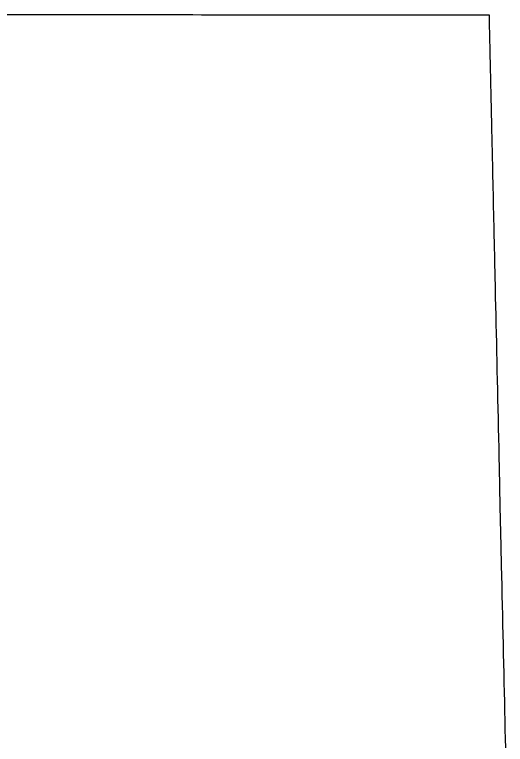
# Model space of a CAD drawing. Extents: x -7.3 to 34, y 0 to 22.
# Drawn here: x 32.95081 to 32.97005, y 3.85225 to 3.88088 of the extents above; entities that cross this region are included whole.
import ezdxf

# ---------------------------------------------------------------- set-up
doc = ezdxf.new("R2010")
doc.units = 0
doc.layers.add('SH_Data', color=7, linetype='Continuous')

msp = doc.modelspace()

# ---------------------------------------------------------------- linework, layer by layer
at = {"layer": 'SH_Data'}
for p, q in [((32.950054, 3.88088), (32.951495, 3.88088)), ((32.951495, 3.88088), (32.952213, 3.88088)), ((32.952213, 3.88088), (32.95293, 3.880879)), ((32.95293, 3.880879), (32.953287, 3.880879)), ((32.953287, 3.880879), (32.953643, 3.880879)), ((32.953643, 3.880879), (32.953998, 3.880879)), ((32.953998, 3.880879), (32.954353, 3.880879)), ((32.954353, 3.880879), (32.954705, 3.880879)), ((32.954705, 3.880879), (32.955057, 3.880879)), ((32.955057, 3.880879), (32.955407, 3.880878)), ((32.955407, 3.880878), (32.955755, 3.880878)), ((32.955755, 3.880878), (32.956102, 3.880878)), ((32.956102, 3.880878), (32.956447, 3.880878)), ((32.956447, 3.880878), (32.956789, 3.880878)), ((32.956789, 3.880878), (32.95713, 3.880878)), ((32.95713, 3.880878), (32.957469, 3.880878)), ((32.957469, 3.880878), (32.957805, 3.880878)), ((32.957805, 3.880878), (32.958139, 3.880877)), ((32.958139, 3.880877), (32.958471, 3.880877)), ((32.958471, 3.880877), (32.958799, 3.880877)), ((32.958799, 3.880877), (32.959125, 3.880877)), ((32.959125, 3.880877), (32.959448, 3.880877)), ((32.959448, 3.880877), (32.959769, 3.880877)), ((32.959769, 3.880877), (32.959928, 3.880877)), ((32.959928, 3.880877), (32.960086, 3.880877)), ((32.960086, 3.880877), (32.960243, 3.880877)), ((32.960243, 3.880877), (32.960399, 3.880877)), ((32.960399, 3.880877), (32.960555, 3.880877)), ((32.960555, 3.880877), (32.96071, 3.880877)), ((32.96071, 3.880877), (32.960864, 3.880876)), ((32.960864, 3.880876), (32.961017, 3.880876)), ((32.961017, 3.880876), (32.961169, 3.880876)), ((32.961169, 3.880876), (32.96132, 3.880876)), ((32.96132, 3.880876), (32.961471, 3.880876)), ((32.961471, 3.880876), (32.96162, 3.880876)), ((32.96162, 3.880876), (32.961769, 3.880876)), ((32.961769, 3.880876), (32.961916, 3.880876)), ((32.961916, 3.880876), (32.962062, 3.880876)), ((32.962062, 3.880876), (32.962208, 3.880876)), ((32.962208, 3.880876), (32.962353, 3.880876)), ((32.962353, 3.880876), (32.962496, 3.880876)), ((32.962496, 3.880876), (32.962638, 3.880876)), ((32.962638, 3.880876), (32.96278, 3.880876)), ((32.96278, 3.880876), (32.96292, 3.880876)), ((32.96292, 3.880876), (32.963059, 3.880876)), ((32.963059, 3.880876), (32.963197, 3.880876)), ((32.963197, 3.880876), (32.963335, 3.880876)), ((32.963335, 3.880876), (32.96347, 3.880875)), ((32.96347, 3.880875), (32.963605, 3.880875)), ((32.963605, 3.880875), (32.963739, 3.880875)), ((32.963739, 3.880875), (32.963871, 3.880875)), ((32.963871, 3.880875), (32.964003, 3.880875)), ((32.964003, 3.880875), (32.964133, 3.880875)), ((32.964133, 3.880875), (32.964261, 3.880875)), ((32.964261, 3.880875), (32.964389, 3.880875)), ((32.964389, 3.880875), (32.964515, 3.880875)), ((32.964515, 3.880875), (32.964641, 3.880875)), ((32.964641, 3.880875), (32.964764, 3.880875)), ((32.964764, 3.880875), (32.964887, 3.880875)), ((32.964887, 3.880875), (32.965008, 3.880875)), ((32.965008, 3.880875), (32.965128, 3.880875)), ((32.965128, 3.880875), (32.965247, 3.880875)), ((32.965247, 3.880875), (32.965364, 3.880875)), ((32.965364, 3.880875), (32.96548, 3.880875)), ((32.96548, 3.880875), (32.965595, 3.880875)), ((32.965595, 3.880875), (32.965708, 3.880875)), ((32.965708, 3.880875), (32.96582, 3.880875)), ((32.96582, 3.880875), (32.96593, 3.880875)), ((32.96593, 3.880875), (32.966039, 3.880875)), ((32.966039, 3.880875), (32.966146, 3.880874)), ((32.966146, 3.880874), (32.966252, 3.880874)), ((32.966252, 3.880874), (32.966357, 3.880874)), ((32.966357, 3.880874), (32.96646, 3.880874)), ((32.96646, 3.880874), (32.966561, 3.880874)), ((32.966561, 3.880874), (32.966661, 3.880874)), ((32.966661, 3.880874), (32.96676, 3.880874)), ((32.96676, 3.880874), (32.966857, 3.880874)), ((32.966857, 3.880874), (32.966952, 3.880874)), ((32.966952, 3.880874), (32.967046, 3.880874)), ((32.967046, 3.880874), (32.967138, 3.880874)), ((32.967138, 3.880874), (32.967229, 3.880874)), ((32.967229, 3.880874), (32.967318, 3.880874)), ((32.967318, 3.880874), (32.967405, 3.880874)), ((32.967405, 3.880874), (32.967491, 3.880874)), ((32.967491, 3.880874), (32.967575, 3.880874)), ((32.967575, 3.880874), (32.967658, 3.880874)), ((32.967658, 3.880874), (32.967738, 3.880874)), ((32.967738, 3.880874), (32.967817, 3.880874)), ((32.967817, 3.880874), (32.967894, 3.880874)), ((32.967894, 3.880874), (32.96797, 3.880874)), ((32.96797, 3.880874), (32.968044, 3.880874)), ((32.968044, 3.880874), (32.968116, 3.880874)), ((32.968116, 3.880874), (32.968186, 3.880874)), ((32.968186, 3.880874), (32.968255, 3.880874)), ((32.968255, 3.880874), (32.968321, 3.880874)), ((32.968321, 3.880874), (32.968386, 3.880874)), ((32.968386, 3.880874), (32.968449, 3.880874)), ((32.968449, 3.880874), (32.96851, 3.880874)), ((32.96851, 3.880874), (32.968569, 3.880874)), ((32.968569, 3.880874), (32.968627, 3.880874)), ((32.968627, 3.880874), (32.968682, 3.880874)), ((32.968682, 3.880874), (32.968736, 3.880874)), ((32.968736, 3.880874), (32.968787, 3.880874)), ((32.968787, 3.880874), (32.968837, 3.880874)), ((32.968837, 3.880874), (32.968885, 3.880873)), ((32.968885, 3.880873), (32.968931, 3.880873)), ((32.968931, 3.880873), (32.968975, 3.880873)), ((32.968975, 3.880873), (32.969016, 3.880873)), ((32.969016, 3.880873), (32.969056, 3.880873)), ((32.969056, 3.880873), (32.969094, 3.880873)), ((32.969094, 3.880873), (32.96913, 3.880873)), ((32.96913, 3.880873), (32.969163, 3.880873)), ((32.969163, 3.880873), (32.969195, 3.880873)), ((32.969195, 3.880873), (32.969225, 3.880873)), ((32.969225, 3.880873), (32.969252, 3.880873)), ((32.969252, 3.880873), (32.969277, 3.880873)), ((32.969277, 3.880873), (32.969301, 3.880873)), ((32.969301, 3.880873), (32.969322, 3.880873)), ((32.969322, 3.880873), (32.969341, 3.880873)), ((32.969341, 3.880873), (32.969357, 3.880873)), ((32.969357, 3.880873), (32.969372, 3.880873)), ((32.969372, 3.880873), (32.969384, 3.880873)), ((32.969384, 3.880873), (32.969394, 3.880873)), ((32.969394, 3.880873), (32.969402, 3.880873)), ((32.969402, 3.880873), (32.969408, 3.880873)), ((32.969408, 3.880873), (32.969411, 3.880873)), ((32.969411, 3.880873), (32.969413, 3.880873)), ((32.969413, 3.880873), (32.969413, 3.880872)), ((32.969413, 3.880872), (32.969413, 3.880868)), ((32.969413, 3.880868), (32.969413, 3.880862)), ((32.969413, 3.880862), (32.969413, 3.880854)), ((32.969413, 3.880854), (32.969413, 3.880843)), ((32.969413, 3.880843), (32.969414, 3.88083)), ((32.969414, 3.88083), (32.969414, 3.880814)), ((32.969414, 3.880814), (32.969414, 3.880796)), ((32.969414, 3.880796), (32.969415, 3.880775)), ((32.969415, 3.880775), (32.969415, 3.880753)), ((32.969415, 3.880753), (32.969416, 3.880728)), ((32.969416, 3.880728), (32.969416, 3.880701)), ((32.969416, 3.880701), (32.969417, 3.880671)), ((32.969417, 3.880671), (32.969418, 3.880639)), ((32.969418, 3.880639), (32.969419, 3.880605)), ((32.969419, 3.880605), (32.969419, 3.880569)), ((32.969419, 3.880569), (32.96942, 3.88053)), ((32.96942, 3.88053), (32.969421, 3.88049)), ((32.969421, 3.88049), (32.969422, 3.880447)), ((32.969422, 3.880447), (32.969423, 3.880402)), ((32.969423, 3.880402), (32.969424, 3.880355)), ((32.969424, 3.880355), (32.969425, 3.880305)), ((32.969425, 3.880305), (32.969426, 3.880254)), ((32.969426, 3.880254), (32.969428, 3.8802)), ((32.969428, 3.8802), (32.969429, 3.880145)), ((32.969429, 3.880145), (32.96943, 3.880087)), ((32.96943, 3.880087), (32.969431, 3.880027)), ((32.969431, 3.880027), (32.969433, 3.879965)), ((32.969433, 3.879965), (32.969434, 3.879902)), ((32.969434, 3.879902), (32.969436, 3.879836)), ((32.969436, 3.879836), (32.969437, 3.879768)), ((32.969437, 3.879768), (32.969439, 3.879698)), ((32.969439, 3.879698), (32.96944, 3.879626)), ((32.96944, 3.879626), (32.969442, 3.879553)), ((32.969442, 3.879553), (32.969444, 3.879477)), ((32.969444, 3.879477), (32.969445, 3.879399)), ((32.969445, 3.879399), (32.969447, 3.87932)), ((32.969447, 3.87932), (32.969449, 3.879239)), ((32.969449, 3.879239), (32.969451, 3.879156)), ((32.969451, 3.879156), (32.969453, 3.87907)), ((32.969453, 3.87907), (32.969455, 3.878984)), ((32.969455, 3.878984), (32.969457, 3.878895)), ((32.969457, 3.878895), (32.969459, 3.878804)), ((32.969459, 3.878804), (32.969461, 3.878712)), ((32.969461, 3.878712), (32.969463, 3.878618)), ((32.969463, 3.878618), (32.969465, 3.878522)), ((32.969465, 3.878522), (32.969467, 3.878425)), ((32.969467, 3.878425), (32.969469, 3.878325)), ((32.969469, 3.878325), (32.969472, 3.878224)), ((32.969472, 3.878224), (32.969474, 3.878121)), ((32.969474, 3.878121), (32.969476, 3.878017)), ((32.969476, 3.878017), (32.969479, 3.877911)), ((32.969479, 3.877911), (32.969481, 3.877803)), ((32.969481, 3.877803), (32.969484, 3.877694)), ((32.969484, 3.877694), (32.969486, 3.877583)), ((32.969486, 3.877583), (32.969489, 3.87747)), ((32.969489, 3.87747), (32.969491, 3.877356)), ((32.969491, 3.877356), (32.969494, 3.877241)), ((32.969494, 3.877241), (32.969496, 3.877123)), ((32.969496, 3.877123), (32.969499, 3.877004)), ((32.969499, 3.877004), (32.969502, 3.876884)), ((32.969502, 3.876884), (32.969504, 3.876762)), ((32.969504, 3.876762), (32.969507, 3.876639)), ((32.969507, 3.876639), (32.96951, 3.876514)), ((32.96951, 3.876514), (32.969513, 3.876388)), ((32.969513, 3.876388), (32.969516, 3.87626)), ((32.969516, 3.87626), (32.969518, 3.876131)), ((32.969518, 3.876131), (32.969521, 3.876)), ((32.969521, 3.876), (32.969524, 3.875868)), ((32.969524, 3.875868), (32.969527, 3.875735)), ((32.969527, 3.875735), (32.96953, 3.8756)), ((32.96953, 3.8756), (32.969533, 3.875464)), ((32.969533, 3.875464), (32.969536, 3.875327)), ((32.969536, 3.875327), (32.96954, 3.875188)), ((32.96954, 3.875188), (32.969543, 3.875048)), ((32.969543, 3.875048), (32.969546, 3.874907)), ((32.969546, 3.874907), (32.969549, 3.874764)), ((32.969549, 3.874764), (32.969552, 3.87462)), ((32.969552, 3.87462), (32.969555, 3.874475)), ((32.969555, 3.874475), (32.969559, 3.874329)), ((32.969559, 3.874329), (32.969562, 3.874181)), ((32.969562, 3.874181), (32.969565, 3.874032)), ((32.969565, 3.874032), (32.969569, 3.873882)), ((32.969569, 3.873882), (32.969572, 3.873731)), ((32.969572, 3.873731), (32.969575, 3.873579)), ((32.969575, 3.873579), (32.969579, 3.873426)), ((32.969579, 3.873426), (32.969582, 3.873271)), ((32.969582, 3.873271), (32.969586, 3.873116)), ((32.969586, 3.873116), (32.969589, 3.872959)), ((32.969589, 3.872959), (32.969593, 3.872801)), ((32.969593, 3.872801), (32.969596, 3.872642)), ((32.969596, 3.872642), (32.9696, 3.872483)), ((32.9696, 3.872483), (32.969604, 3.872322)), ((32.969604, 3.872322), (32.969607, 3.87216)), ((32.969607, 3.87216), (32.969611, 3.871997)), ((32.969611, 3.871997), (32.969614, 3.871833)), ((32.969614, 3.871833), (32.969618, 3.871668)), ((32.969618, 3.871668), (32.969622, 3.871503)), ((32.969622, 3.871503), (32.969626, 3.871336)), ((32.969626, 3.871336), (32.969629, 3.871168)), ((32.969629, 3.871168), (32.969633, 3.871)), ((32.969633, 3.871), (32.969637, 3.87083)), ((32.969637, 3.87083), (32.969641, 3.87066)), ((32.969641, 3.87066), (32.969644, 3.870489)), ((32.969644, 3.870489), (32.969648, 3.870317)), ((32.969648, 3.870317), (32.969652, 3.870144)), ((32.969652, 3.870144), (32.969656, 3.869971)), ((32.969656, 3.869971), (32.96966, 3.869796)), ((32.96966, 3.869796), (32.969668, 3.869445)), ((32.969668, 3.869445), (32.969676, 3.869091)), ((32.969676, 3.869091), (32.969684, 3.868735)), ((32.969684, 3.868735), (32.969692, 3.868375)), ((32.969692, 3.868375), (32.9697, 3.868013)), ((32.9697, 3.868013), (32.969708, 3.867648)), ((32.969708, 3.867648), (32.969716, 3.867281)), ((32.969716, 3.867281), (32.969724, 3.866912)), ((32.969724, 3.866912), (32.969733, 3.866541)), ((32.969733, 3.866541), (32.969741, 3.866167)), ((32.969741, 3.866167), (32.969749, 3.865792)), ((32.969749, 3.865792), (32.969758, 3.865416)), ((32.969758, 3.865416), (32.969766, 3.865037)), ((32.969766, 3.865037), (32.969775, 3.864657)), ((32.969775, 3.864657), (32.969783, 3.864276)), ((32.969783, 3.864276), (32.969792, 3.863893)), ((32.969792, 3.863893), (32.9698, 3.86351)), ((32.9698, 3.86351), (32.969809, 3.863125)), ((32.969809, 3.863125), (32.969826, 3.862354)), ((32.969826, 3.862354), (32.969843, 3.86158)), ((32.969843, 3.86158), (32.969878, 3.860029)), ((32.969878, 3.860029), (32.969895, 3.859254)), ((32.969895, 3.859254), (32.969913, 3.858481)), ((32.969913, 3.858481), (32.969921, 3.858095)), ((32.969921, 3.858095), (32.96993, 3.85771)), ((32.96993, 3.85771), (32.969939, 3.857326)), ((32.969939, 3.857326), (32.969947, 3.856943)), ((32.969947, 3.856943), (32.969956, 3.856561)), ((32.969956, 3.856561), (32.969964, 3.85618)), ((32.969964, 3.85618), (32.969973, 3.855801)), ((32.969973, 3.855801), (32.969981, 3.855423)), ((32.969981, 3.855423), (32.969989, 3.855047)), ((32.969989, 3.855047), (32.969998, 3.854673)), ((32.969998, 3.854673), (32.970006, 3.8543)), ((32.970006, 3.8543), (32.970014, 3.85393)), ((32.970014, 3.85393), (32.970023, 3.853562)), ((32.970023, 3.853562), (32.970031, 3.853196)), ((32.970031, 3.853196), (32.970039, 3.852833)), ((32.970039, 3.852833), (32.970047, 3.852472)), ((32.970047, 3.852472), (32.970055, 3.852113))]:
    msp.add_line(p, q, dxfattribs=at)
msp.add_lwpolyline([(32.950054, 3.88088), (32.951495, 3.88088), (32.952213, 3.88088), (32.95293, 3.880879), (32.953287, 3.880879), (32.953643, 3.880879), (32.953998, 3.880879), (32.954353, 3.880879), (32.954705, 3.880879), (32.955057, 3.880879), (32.955407, 3.880878), (32.955755, 3.880878), (32.956102, 3.880878), (32.956447, 3.880878), (32.956789, 3.880878), (32.95713, 3.880878), (32.957469, 3.880878), (32.957805, 3.880878), (32.958139, 3.880877), (32.958471, 3.880877), (32.958799, 3.880877), (32.959125, 3.880877), (32.959448, 3.880877), (32.959769, 3.880877), (32.959928, 3.880877), (32.960086, 3.880877), (32.960243, 3.880877), (32.960399, 3.880877), (32.960555, 3.880877), (32.96071, 3.880877), (32.960864, 3.880876), (32.961017, 3.880876), (32.961169, 3.880876), (32.96132, 3.880876), (32.961471, 3.880876), (32.96162, 3.880876), (32.961769, 3.880876), (32.961916, 3.880876), (32.962062, 3.880876), (32.962208, 3.880876), (32.962353, 3.880876), (32.962496, 3.880876), (32.962638, 3.880876), (32.96278, 3.880876), (32.96292, 3.880876), (32.963059, 3.880876), (32.963197, 3.880876), (32.963335, 3.880876), (32.96347, 3.880875), (32.963605, 3.880875), (32.963739, 3.880875), (32.963871, 3.880875), (32.964003, 3.880875), (32.964133, 3.880875), (32.964261, 3.880875), (32.964389, 3.880875), (32.964515, 3.880875), (32.964641, 3.880875), (32.964764, 3.880875), (32.964887, 3.880875), (32.965008, 3.880875), (32.965128, 3.880875), (32.965247, 3.880875), (32.965364, 3.880875), (32.96548, 3.880875), (32.965595, 3.880875), (32.965708, 3.880875), (32.96582, 3.880875), (32.96593, 3.880875), (32.966039, 3.880875), (32.966146, 3.880874), (32.966252, 3.880874), (32.966357, 3.880874), (32.96646, 3.880874), (32.966561, 3.880874), (32.966661, 3.880874), (32.96676, 3.880874), (32.966857, 3.880874), (32.966952, 3.880874), (32.967046, 3.880874), (32.967138, 3.880874), (32.967229, 3.880874), (32.967318, 3.880874), (32.967405, 3.880874), (32.967491, 3.880874), (32.967575, 3.880874), (32.967658, 3.880874), (32.967738, 3.880874), (32.967817, 3.880874), (32.967894, 3.880874), (32.96797, 3.880874), (32.968044, 3.880874), (32.968116, 3.880874), (32.968186, 3.880874), (32.968255, 3.880874), (32.968321, 3.880874), (32.968386, 3.880874), (32.968449, 3.880874), (32.96851, 3.880874), (32.968569, 3.880874), (32.968627, 3.880874), (32.968682, 3.880874), (32.968736, 3.880874), (32.968787, 3.880874), (32.968837, 3.880874), (32.968885, 3.880873), (32.968931, 3.880873), (32.968975, 3.880873), (32.969016, 3.880873), (32.969056, 3.880873), (32.969094, 3.880873), (32.96913, 3.880873), (32.969163, 3.880873), (32.969195, 3.880873), (32.969225, 3.880873), (32.969252, 3.880873), (32.969277, 3.880873), (32.969301, 3.880873), (32.969322, 3.880873), (32.969341, 3.880873), (32.969357, 3.880873), (32.969372, 3.880873), (32.969384, 3.880873), (32.969394, 3.880873), (32.969402, 3.880873), (32.969408, 3.880873), (32.969411, 3.880873), (32.969413, 3.880873), (32.969413, 3.880872), (32.969413, 3.880868), (32.969413, 3.880862), (32.969413, 3.880854), (32.969413, 3.880843), (32.969414, 3.88083), (32.969414, 3.880814), (32.969414, 3.880796), (32.969415, 3.880775), (32.969415, 3.880753), (32.969416, 3.880728), (32.969416, 3.880701), (32.969417, 3.880671), (32.969418, 3.880639), (32.969419, 3.880605), (32.969419, 3.880569), (32.96942, 3.88053), (32.969421, 3.88049), (32.969422, 3.880447), (32.969423, 3.880402), (32.969424, 3.880355), (32.969425, 3.880305), (32.969426, 3.880254), (32.969428, 3.8802), (32.969429, 3.880145), (32.96943, 3.880087), (32.969431, 3.880027), (32.969433, 3.879965), (32.969434, 3.879902), (32.969436, 3.879836), (32.969437, 3.879768), (32.969439, 3.879698), (32.96944, 3.879626), (32.969442, 3.879553), (32.969444, 3.879477), (32.969445, 3.879399), (32.969447, 3.87932), (32.969449, 3.879239), (32.969451, 3.879156), (32.969453, 3.87907), (32.969455, 3.878984), (32.969457, 3.878895), (32.969459, 3.878804), (32.969461, 3.878712), (32.969463, 3.878618), (32.969465, 3.878522), (32.969467, 3.878425), (32.969469, 3.878325), (32.969472, 3.878224), (32.969474, 3.878121), (32.969476, 3.878017), (32.969479, 3.877911), (32.969481, 3.877803), (32.969484, 3.877694), (32.969486, 3.877583), (32.969489, 3.87747), (32.969491, 3.877356), (32.969494, 3.877241), (32.969496, 3.877123), (32.969499, 3.877004), (32.969502, 3.876884), (32.969504, 3.876762), (32.969507, 3.876639), (32.96951, 3.876514), (32.969513, 3.876388), (32.969516, 3.87626), (32.969518, 3.876131), (32.969521, 3.876), (32.969524, 3.875868), (32.969527, 3.875735), (32.96953, 3.8756), (32.969533, 3.875464), (32.969536, 3.875327), (32.96954, 3.875188), (32.969543, 3.875048), (32.969546, 3.874907), (32.969549, 3.874764), (32.969552, 3.87462), (32.969555, 3.874475), (32.969559, 3.874329), (32.969562, 3.874181), (32.969565, 3.874032), (32.969569, 3.873882), (32.969572, 3.873731), (32.969575, 3.873579), (32.969579, 3.873426), (32.969582, 3.873271), (32.969586, 3.873116), (32.969589, 3.872959), (32.969593, 3.872801), (32.969596, 3.872642), (32.9696, 3.872483), (32.969604, 3.872322), (32.969607, 3.87216), (32.969611, 3.871997), (32.969614, 3.871833), (32.969618, 3.871668), (32.969622, 3.871503), (32.969626, 3.871336), (32.969629, 3.871168), (32.969633, 3.871), (32.969637, 3.87083), (32.969641, 3.87066), (32.969644, 3.870489), (32.969648, 3.870317), (32.969652, 3.870144), (32.969656, 3.869971), (32.96966, 3.869796), (32.969668, 3.869445), (32.969676, 3.869091), (32.969684, 3.868735), (32.969692, 3.868375), (32.9697, 3.868013), (32.969708, 3.867648), (32.969716, 3.867281), (32.969724, 3.866912), (32.969733, 3.866541), (32.969741, 3.866167), (32.969749, 3.865792), (32.969758, 3.865416), (32.969766, 3.865037), (32.969775, 3.864657), (32.969783, 3.864276), (32.969792, 3.863893), (32.9698, 3.86351), (32.969809, 3.863125), (32.969826, 3.862354), (32.969843, 3.86158), (32.969878, 3.860029), (32.969895, 3.859254), (32.969913, 3.858481), (32.969921, 3.858095), (32.96993, 3.85771), (32.969939, 3.857326), (32.969947, 3.856943), (32.969956, 3.856561), (32.969964, 3.85618), (32.969973, 3.855801), (32.969981, 3.855423), (32.969989, 3.855047), (32.969998, 3.854673), (32.970006, 3.8543), (32.970014, 3.85393), (32.970023, 3.853562), (32.970031, 3.853196), (32.970039, 3.852833), (32.970047, 3.852472), (32.970055, 3.852113)], dxfattribs=at)

doc.saveas('drawing.dxf')
